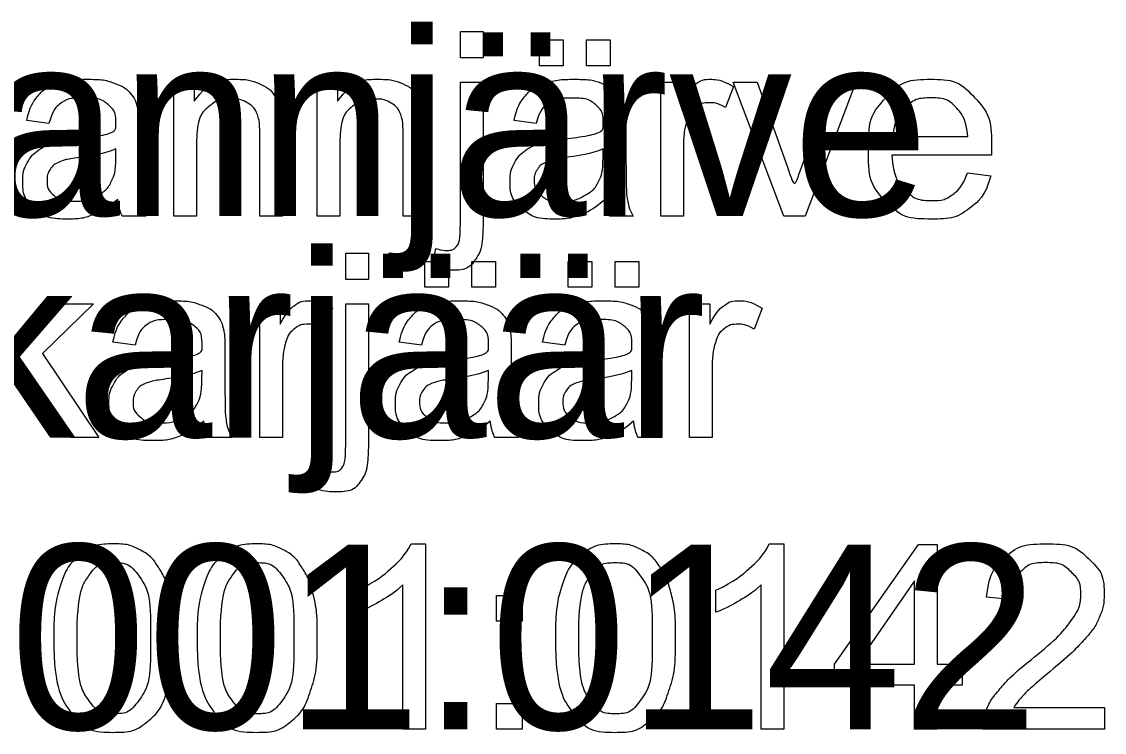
# Model space of a CAD drawing. Extents: x 700746 to 706058, y 6570320 to 6580460.
# Drawn here: x 705070.36 to 705103.8, y 6575976.36 to 6575998.3 of the extents above; entities that cross this region are included whole.
import ezdxf

# ---------------------------------------------------------------- set-up
doc = ezdxf.new("R2010")
doc.units = 0
doc.layers.add('kataster', color=7, linetype='Continuous')
doc.layers.add('Kataster tekst', color=7, linetype='Continuous')

msp = doc.modelspace()

# ---------------------------------------------------------------- linework, layer by layer
at = {"layer": 'kataster'}
for points in [[(705083.908, 6575997.184), (705083.908, 6575997.997), (705084.608, 6575997.997), (705084.608, 6575997.184), (705083.908, 6575997.184)], [(705086.354, 6575996.941), (705086.354, 6575997.736), (705087.084, 6575997.736), (705087.084, 6575996.941), (705086.354, 6575996.941)], [(705087.805, 6575996.941), (705087.805, 6575997.736), (705088.535, 6575997.736), (705088.535, 6575996.941), (705087.805, 6575996.941)], [(705075.059, 6575992.297), (705075.059, 6575996.428), (705075.689, 6575996.428), (705075.689, 6575995.841)], [(705079.486, 6575992.297), (705079.486, 6575996.428), (705080.116, 6575996.428), (705080.116, 6575995.841)], [(705083.908, 6575992.088), (705083.908, 6575996.428), (705084.608, 6575996.428), (705084.608, 6575992.074)], [(705090.099, 6575992.297), (705090.099, 6575996.428), (705090.729, 6575996.428), (705090.729, 6575995.802)], [(705093.897, 6575992.297), (705092.332, 6575996.428), (705093.071, 6575996.428), (705093.956, 6575993.954)], [(705094.48, 6575993.907), (705095.397, 6575996.428), (705096.116, 6575996.428), (705094.554, 6575992.297), (705093.897, 6575992.297)], [(705092.341, 6575996.296), (705092.096, 6575995.649)], [(705071.201, 6575995.155), (705070.514, 6575995.247)], [(705086.25, 6575995.155), (705085.564, 6575995.247)], [(705073.973, 6575994.96), (705073.973, 6575994.028)], [(705078.413, 6575994.836), (705078.413, 6575992.297), (705077.713, 6575992.297), (705077.713, 6575994.808)], [(705082.84, 6575994.836), (705082.84, 6575992.297), (705082.14, 6575992.297), (705082.14, 6575994.808)], [(705089.022, 6575994.96), (705089.022, 6575994.028)], [(705097.268, 6575994.756), (705099.575, 6575994.756)], [(705075.758, 6575994.551), (705075.758, 6575992.297), (705075.059, 6575992.297)], [(705080.185, 6575994.551), (705080.185, 6575992.297), (705079.486, 6575992.297)], [(705090.799, 6575994.46), (705090.799, 6575992.297), (705090.099, 6575992.297)], [(705073.265, 6575994.113), (705073.269, 6575994.369)], [(705088.314, 6575994.113), (705088.318, 6575994.369)], [(705100.309, 6575994.182), (705097.229, 6575994.182)], [(705099.567, 6575993.631), (705100.29, 6575993.539)], [(705074.194, 6575992.297), (705073.464, 6575992.297)], [(705089.243, 6575992.297), (705088.514, 6575992.297)], [(705069.312, 6575985.457), (705069.312, 6575991.157), (705070.011, 6575991.157), (705070.011, 6575987.909), (705071.67, 6575989.588), (705072.576, 6575989.588), (705070.997, 6575988.053), (705072.736, 6575985.457), (705071.873, 6575985.457), (705070.5, 6575987.569), (705070.011, 6575987.094), (705070.011, 6575985.457), (705069.312, 6575985.457)], [(705080.365, 6575990.344), (705080.365, 6575991.157), (705081.065, 6575991.157), (705081.065, 6575990.344), (705080.365, 6575990.344)], [(705083.022, 6575990.698), (705083.151, 6575991.292)], [(705082.811, 6575990.101), (705082.811, 6575990.896), (705083.541, 6575990.896), (705083.541, 6575990.101), (705082.811, 6575990.101)], [(705084.262, 6575990.101), (705084.262, 6575990.896), (705084.992, 6575990.896), (705084.992, 6575990.101), (705084.262, 6575990.101)], [(705087.238, 6575990.101), (705087.238, 6575990.896), (705087.968, 6575990.896), (705087.968, 6575990.101), (705087.238, 6575990.101)], [(705088.69, 6575990.101), (705088.69, 6575990.896), (705089.419, 6575990.896), (705089.419, 6575990.101), (705088.69, 6575990.101)], [(705077.711, 6575985.457), (705077.711, 6575989.588), (705078.341, 6575989.588), (705078.341, 6575988.962)], [(705079.953, 6575989.456), (705079.708, 6575988.809)], [(705080.365, 6575985.248), (705080.365, 6575989.588), (705081.065, 6575989.588), (705081.065, 6575985.234)], [(705090.983, 6575985.457), (705090.983, 6575989.588), (705091.613, 6575989.588), (705091.613, 6575988.962)], [(705093.225, 6575989.456), (705092.98, 6575988.809)], [(705073.862, 6575988.315), (705073.175, 6575988.407)], [(705082.707, 6575988.315), (705082.021, 6575988.407)], [(705087.134, 6575988.315), (705086.448, 6575988.407)], [(705076.634, 6575988.12), (705076.634, 6575987.188)], [(705085.479, 6575988.12), (705085.479, 6575987.188)], [(705089.906, 6575988.12), (705089.906, 6575987.188)], [(705075.926, 6575987.273), (705075.93, 6575987.529)], [(705078.41, 6575987.62), (705078.41, 6575985.457), (705077.711, 6575985.457)], [(705084.771, 6575987.273), (705084.775, 6575987.529)], [(705089.198, 6575987.273), (705089.202, 6575987.529)], [(705091.683, 6575987.62), (705091.683, 6575985.457), (705090.983, 6575985.457)], [(705076.855, 6575985.457), (705076.125, 6575985.457)], [(705085.701, 6575985.457), (705084.971, 6575985.457)], [(705090.128, 6575985.457), (705089.398, 6575985.457)], [(705079.479, 6575983.858), (705079.608, 6575984.452)], [(705082.383, 6575982.175), (705082.834, 6575982.175), (705082.834, 6575976.453)], [(705093.449, 6575982.175), (705093.899, 6575982.175), (705093.899, 6575976.453)], [(705097.935, 6575976.453), (705097.935, 6575977.818), (705095.463, 6575977.818), (705095.463, 6575978.461), (705098.061, 6575982.153), (705098.635, 6575982.153), (705098.635, 6575978.461), (705099.404, 6575978.461), (705099.404, 6575977.818), (705098.635, 6575977.818), (705098.635, 6575976.453), (705097.935, 6575976.453)], [(705097.935, 6575978.461), (705097.935, 6575981.034), (705096.151, 6575978.461), (705097.935, 6575978.461)], [(705080.735, 6575980.068), (705080.735, 6575980.745)], [(705082.834, 6575976.453), (705082.134, 6575976.453), (705082.134, 6575980.912)], [(705091.801, 6575980.068), (705091.801, 6575980.745)], [(705093.899, 6575976.453), (705093.2, 6575976.453), (705093.2, 6575980.912)], [(705085.019, 6575979.79), (705085.019, 6575980.585), (705085.814, 6575980.585), (705085.814, 6575979.79), (705085.019, 6575979.79)], [(705100.881, 6575980.455), (705100.16, 6575980.529)], [(705085.019, 6575976.453), (705085.019, 6575977.249), (705085.814, 6575977.249), (705085.814, 6575976.453), (705085.019, 6575976.453)], [(705103.796, 6575977.127), (705103.796, 6575976.453), (705100.029, 6575976.453)], [(705101.002, 6575977.127), (705103.796, 6575977.127)]]:
    msp.add_lwpolyline(points, dxfattribs=at)
for points, degree in [([(705070.514, 6575995.247), (705070.608, 6575995.687), (705070.821, 6575995.957), (705071.035, 6575996.228), (705071.439, 6575996.374), (705071.843, 6575996.52), (705072.375, 6575996.52), (705072.904, 6575996.52), (705073.234, 6575996.395), (705073.565, 6575996.271), (705073.72, 6575996.082), (705073.875, 6575995.893), (705073.938, 6575995.605), (705073.973, 6575995.426), (705073.973, 6575994.96)], 3), ([(705075.689, 6575995.841), (705076.143, 6575996.52), (705077.002, 6575996.52), (705077.375, 6575996.52), (705077.688, 6575996.386), (705078.001, 6575996.251), (705078.156, 6575996.034), (705078.312, 6575995.816), (705078.374, 6575995.516), (705078.413, 6575995.322), (705078.413, 6575994.836)], 3), ([(705080.116, 6575995.841), (705080.57, 6575996.52), (705081.429, 6575996.52), (705081.802, 6575996.52), (705082.115, 6575996.386), (705082.428, 6575996.251), (705082.583, 6575996.034), (705082.739, 6575995.816), (705082.801, 6575995.516), (705082.84, 6575995.322), (705082.84, 6575994.836)], 3), ([(705085.564, 6575995.247), (705085.657, 6575995.687), (705085.871, 6575995.957), (705086.084, 6575996.228), (705086.488, 6575996.374), (705086.893, 6575996.52), (705087.425, 6575996.52), (705087.953, 6575996.52), (705088.284, 6575996.395), (705088.614, 6575996.271), (705088.769, 6575996.082), (705088.925, 6575995.893), (705088.987, 6575995.605), (705089.022, 6575995.426), (705089.022, 6575994.96)], 3), ([(705090.729, 6575995.802), (705090.97, 6575996.24), (705091.174, 6575996.38), (705091.378, 6575996.52), (705091.623, 6575996.52), (705091.976, 6575996.52), (705092.341, 6575996.296)], 3), ([(705100.29, 6575993.539), (705100.119, 6575992.906), (705099.656, 6575992.556), (705099.194, 6575992.206), (705098.475, 6575992.206), (705097.569, 6575992.206), (705097.038, 6575992.763), (705096.507, 6575993.321), (705096.507, 6575994.328), (705096.507, 6575995.369), (705097.044, 6575995.944), (705097.58, 6575996.52), (705098.436, 6575996.52), (705099.264, 6575996.52), (705099.788, 6575995.956), (705100.313, 6575995.392), (705100.313, 6575994.369), (705100.313, 6575994.307), (705100.309, 6575994.182)], 3), ([(705073.325, 6575992.805), (705072.935, 6575992.476), (705072.575, 6575992.341), (705072.216, 6575992.206), (705071.804, 6575992.206), (705071.123, 6575992.206), (705070.758, 6575992.538), (705070.393, 6575992.87), (705070.393, 6575993.386), (705070.393, 6575993.689), (705070.531, 6575993.94), (705070.669, 6575994.19), (705070.892, 6575994.342), (705071.116, 6575994.493), (705071.395, 6575994.571), (705071.601, 6575994.625), (705072.017, 6575994.676), (705072.865, 6575994.777), (705073.265, 6575994.917), (705073.269, 6575995.061), (705073.269, 6575995.1), (705073.269, 6575995.529), (705073.071, 6575995.704), (705072.803, 6575995.942), (705072.275, 6575995.942), (705071.783, 6575995.942), (705071.548, 6575995.769), (705071.313, 6575995.595), (705071.201, 6575995.155)], 3), ([(705077.713, 6575994.808), (705077.713, 6575995.235), (705077.632, 6575995.447), (705077.55, 6575995.659), (705077.342, 6575995.785), (705077.134, 6575995.911), (705076.854, 6575995.911), (705076.407, 6575995.911), (705076.083, 6575995.628), (705075.758, 6575995.344), (705075.758, 6575994.551)], 3), ([(705082.14, 6575994.808), (705082.14, 6575995.235), (705082.059, 6575995.447), (705081.977, 6575995.659), (705081.769, 6575995.785), (705081.561, 6575995.911), (705081.281, 6575995.911), (705080.834, 6575995.911), (705080.51, 6575995.628), (705080.185, 6575995.344), (705080.185, 6575994.551)], 3), ([(705088.375, 6575992.805), (705087.984, 6575992.476), (705087.624, 6575992.341), (705087.265, 6575992.206), (705086.853, 6575992.206), (705086.173, 6575992.206), (705085.807, 6575992.538), (705085.442, 6575992.87), (705085.442, 6575993.386), (705085.442, 6575993.689), (705085.58, 6575993.94), (705085.718, 6575994.19), (705085.941, 6575994.342), (705086.165, 6575994.493), (705086.445, 6575994.571), (705086.651, 6575994.625), (705087.067, 6575994.676), (705087.914, 6575994.777), (705088.314, 6575994.917), (705088.318, 6575995.061), (705088.318, 6575995.1), (705088.318, 6575995.529), (705088.12, 6575995.704), (705087.852, 6575995.942), (705087.325, 6575995.942), (705086.832, 6575995.942), (705086.597, 6575995.769), (705086.363, 6575995.595), (705086.25, 6575995.155)], 3), ([(705092.096, 6575995.649), (705091.841, 6575995.798), (705091.585, 6575995.798), (705091.357, 6575995.798), (705091.175, 6575995.66), (705090.993, 6575995.522), (705090.915, 6575995.277), (705090.799, 6575994.904), (705090.799, 6575994.46)], 3), ([(705099.575, 6575994.756), (705099.528, 6575995.279), (705099.31, 6575995.54), (705098.976, 6575995.946), (705098.443, 6575995.946), (705097.96, 6575995.946), (705097.632, 6575995.622), (705097.303, 6575995.298), (705097.268, 6575994.756)], 3), ([(705073.269, 6575994.369), (705072.887, 6575994.214), (705072.125, 6575994.105), (705071.693, 6575994.043), (705071.514, 6575993.965), (705071.335, 6575993.887), (705071.237, 6575993.738), (705071.14, 6575993.588), (705071.14, 6575993.406), (705071.14, 6575993.126), (705071.352, 6575992.939), (705071.563, 6575992.753), (705071.971, 6575992.753), (705072.375, 6575992.753), (705072.69, 6575992.93), (705073.005, 6575993.107), (705073.152, 6575993.414), (705073.265, 6575993.651), (705073.265, 6575994.113)], 3), ([(705088.318, 6575994.369), (705087.937, 6575994.214), (705087.174, 6575994.105), (705086.742, 6575994.043), (705086.563, 6575993.965), (705086.384, 6575993.887), (705086.287, 6575993.738), (705086.189, 6575993.588), (705086.189, 6575993.406), (705086.189, 6575993.126), (705086.401, 6575992.939), (705086.613, 6575992.753), (705087.021, 6575992.753), (705087.425, 6575992.753), (705087.739, 6575992.93), (705088.054, 6575993.107), (705088.202, 6575993.414), (705088.314, 6575993.651), (705088.314, 6575994.113)], 3), ([(705097.229, 6575994.182), (705097.268, 6575993.502), (705097.614, 6575993.141), (705097.96, 6575992.779), (705098.478, 6575992.779), (705098.863, 6575992.779), (705099.135, 6575992.982), (705099.407, 6575993.185), (705099.567, 6575993.631)], 3), ([(705073.973, 6575994.028), (705073.973, 6575993.052), (705074.017, 6575992.793), (705074.062, 6575992.534), (705074.194, 6575992.297)], 3), ([(705089.022, 6575994.028), (705089.022, 6575993.052), (705089.067, 6575992.793), (705089.111, 6575992.534), (705089.243, 6575992.297)], 3), ([(705093.956, 6575993.954), (705094.1, 6575993.553), (705094.22, 6575993.122), (705094.313, 6575993.448), (705094.48, 6575993.907)], 3), ([(705073.464, 6575992.297), (705073.356, 6575992.514), (705073.325, 6575992.805)], 2), ([(705088.514, 6575992.297), (705088.405, 6575992.514), (705088.375, 6575992.805)], 2), ([(705084.608, 6575992.074), (705084.608, 6575991.312), (705084.409, 6575991.013), (705084.157, 6575990.624), (705083.57, 6575990.624), (705083.286, 6575990.624), (705083.022, 6575990.698)], 3), ([(705083.151, 6575991.292), (705083.361, 6575991.237), (705083.483, 6575991.237), (705083.697, 6575991.237), (705083.803, 6575991.379), (705083.908, 6575991.521), (705083.908, 6575992.088)], 3), ([(705073.175, 6575988.407), (705073.269, 6575988.847), (705073.482, 6575989.117), (705073.696, 6575989.388), (705074.1, 6575989.534), (705074.504, 6575989.68), (705075.037, 6575989.68), (705075.565, 6575989.68), (705075.895, 6575989.555), (705076.226, 6575989.431), (705076.381, 6575989.242), (705076.536, 6575989.053), (705076.599, 6575988.765), (705076.634, 6575988.586), (705076.634, 6575988.12)], 3), ([(705078.341, 6575988.962), (705078.582, 6575989.4), (705078.786, 6575989.54), (705078.99, 6575989.68), (705079.234, 6575989.68), (705079.588, 6575989.68), (705079.953, 6575989.456)], 3), ([(705082.021, 6575988.407), (705082.114, 6575988.847), (705082.328, 6575989.117), (705082.541, 6575989.388), (705082.945, 6575989.534), (705083.35, 6575989.68), (705083.882, 6575989.68), (705084.41, 6575989.68), (705084.741, 6575989.555), (705085.071, 6575989.431), (705085.226, 6575989.242), (705085.382, 6575989.053), (705085.444, 6575988.765), (705085.479, 6575988.586), (705085.479, 6575988.12)], 3), ([(705086.448, 6575988.407), (705086.541, 6575988.847), (705086.755, 6575989.117), (705086.968, 6575989.388), (705087.373, 6575989.534), (705087.777, 6575989.68), (705088.309, 6575989.68), (705088.837, 6575989.68), (705089.168, 6575989.555), (705089.498, 6575989.431), (705089.653, 6575989.242), (705089.809, 6575989.053), (705089.871, 6575988.765), (705089.906, 6575988.586), (705089.906, 6575988.12)], 3), ([(705091.613, 6575988.962), (705091.854, 6575989.4), (705092.058, 6575989.54), (705092.262, 6575989.68), (705092.507, 6575989.68), (705092.86, 6575989.68), (705093.225, 6575989.456)], 3), ([(705075.986, 6575985.965), (705075.596, 6575985.636), (705075.236, 6575985.501), (705074.877, 6575985.366), (705074.465, 6575985.366), (705073.784, 6575985.366), (705073.419, 6575985.698), (705073.054, 6575986.03), (705073.054, 6575986.546), (705073.054, 6575986.849), (705073.192, 6575987.1), (705073.33, 6575987.35), (705073.553, 6575987.502), (705073.777, 6575987.653), (705074.056, 6575987.731), (705074.262, 6575987.785), (705074.678, 6575987.836), (705075.526, 6575987.937), (705075.926, 6575988.077), (705075.93, 6575988.221), (705075.93, 6575988.26), (705075.93, 6575988.689), (705075.732, 6575988.864), (705075.464, 6575989.102), (705074.936, 6575989.102), (705074.444, 6575989.102), (705074.209, 6575988.929), (705073.974, 6575988.755), (705073.862, 6575988.315)], 3), ([(705084.832, 6575985.965), (705084.441, 6575985.636), (705084.082, 6575985.501), (705083.722, 6575985.366), (705083.31, 6575985.366), (705082.63, 6575985.366), (705082.264, 6575985.698), (705081.899, 6575986.03), (705081.899, 6575986.546), (705081.899, 6575986.849), (705082.037, 6575987.1), (705082.175, 6575987.35), (705082.398, 6575987.502), (705082.622, 6575987.653), (705082.902, 6575987.731), (705083.108, 6575987.785), (705083.524, 6575987.836), (705084.371, 6575987.937), (705084.771, 6575988.077), (705084.775, 6575988.221), (705084.775, 6575988.26), (705084.775, 6575988.689), (705084.577, 6575988.864), (705084.31, 6575989.102), (705083.782, 6575989.102), (705083.289, 6575989.102), (705083.054, 6575988.929), (705082.82, 6575988.755), (705082.707, 6575988.315)], 3), ([(705089.259, 6575985.965), (705088.868, 6575985.636), (705088.509, 6575985.501), (705088.149, 6575985.366), (705087.737, 6575985.366), (705087.057, 6575985.366), (705086.692, 6575985.698), (705086.326, 6575986.03), (705086.326, 6575986.546), (705086.326, 6575986.849), (705086.464, 6575987.1), (705086.602, 6575987.35), (705086.826, 6575987.502), (705087.049, 6575987.653), (705087.329, 6575987.731), (705087.535, 6575987.785), (705087.951, 6575987.836), (705088.798, 6575987.937), (705089.198, 6575988.077), (705089.202, 6575988.221), (705089.202, 6575988.26), (705089.202, 6575988.689), (705089.004, 6575988.864), (705088.737, 6575989.102), (705088.209, 6575989.102), (705087.716, 6575989.102), (705087.481, 6575988.929), (705087.247, 6575988.755), (705087.134, 6575988.315)], 3), ([(705079.708, 6575988.809), (705079.452, 6575988.958), (705079.197, 6575988.958), (705078.968, 6575988.958), (705078.787, 6575988.82), (705078.605, 6575988.682), (705078.527, 6575988.437), (705078.41, 6575988.064), (705078.41, 6575987.62)], 3), ([(705092.98, 6575988.809), (705092.725, 6575988.958), (705092.469, 6575988.958), (705092.241, 6575988.958), (705092.059, 6575988.82), (705091.877, 6575988.682), (705091.799, 6575988.437), (705091.683, 6575988.064), (705091.683, 6575987.62)], 3), ([(705075.93, 6575987.529), (705075.548, 6575987.374), (705074.786, 6575987.265), (705074.354, 6575987.203), (705074.175, 6575987.125), (705073.996, 6575987.047), (705073.898, 6575986.898), (705073.801, 6575986.748), (705073.801, 6575986.566), (705073.801, 6575986.286), (705074.013, 6575986.099), (705074.224, 6575985.913), (705074.632, 6575985.913), (705075.036, 6575985.913), (705075.351, 6575986.09), (705075.666, 6575986.267), (705075.813, 6575986.574), (705075.926, 6575986.811), (705075.926, 6575987.273)], 3), ([(705084.775, 6575987.529), (705084.394, 6575987.374), (705083.631, 6575987.265), (705083.199, 6575987.203), (705083.02, 6575987.125), (705082.841, 6575987.047), (705082.744, 6575986.898), (705082.646, 6575986.748), (705082.646, 6575986.566), (705082.646, 6575986.286), (705082.858, 6575986.099), (705083.07, 6575985.913), (705083.478, 6575985.913), (705083.882, 6575985.913), (705084.196, 6575986.09), (705084.511, 6575986.267), (705084.659, 6575986.574), (705084.771, 6575986.811), (705084.771, 6575987.273)], 3), ([(705089.202, 6575987.529), (705088.821, 6575987.374), (705088.058, 6575987.265), (705087.626, 6575987.203), (705087.447, 6575987.125), (705087.268, 6575987.047), (705087.171, 6575986.898), (705087.073, 6575986.748), (705087.073, 6575986.566), (705087.073, 6575986.286), (705087.285, 6575986.099), (705087.497, 6575985.913), (705087.905, 6575985.913), (705088.309, 6575985.913), (705088.623, 6575986.09), (705088.938, 6575986.267), (705089.086, 6575986.574), (705089.198, 6575986.811), (705089.198, 6575987.273)], 3), ([(705076.634, 6575987.188), (705076.634, 6575986.212), (705076.678, 6575985.953), (705076.723, 6575985.694), (705076.855, 6575985.457)], 3), ([(705085.479, 6575987.188), (705085.479, 6575986.212), (705085.524, 6575985.953), (705085.568, 6575985.694), (705085.701, 6575985.457)], 3), ([(705089.906, 6575987.188), (705089.906, 6575986.212), (705089.951, 6575985.953), (705089.995, 6575985.694), (705090.128, 6575985.457)], 3), ([(705076.125, 6575985.457), (705076.017, 6575985.674), (705075.986, 6575985.965)], 2), ([(705084.971, 6575985.457), (705084.863, 6575985.674), (705084.832, 6575985.965)], 2), ([(705089.398, 6575985.457), (705089.29, 6575985.674), (705089.259, 6575985.965)], 2), ([(705081.065, 6575985.234), (705081.065, 6575984.472), (705080.866, 6575984.173), (705080.614, 6575983.784), (705080.027, 6575983.784), (705079.743, 6575983.784), (705079.479, 6575983.858)], 3), ([(705079.608, 6575984.452), (705079.819, 6575984.397), (705079.94, 6575984.397), (705080.154, 6575984.397), (705080.26, 6575984.539), (705080.365, 6575984.681), (705080.365, 6575985.248)], 3), ([(705071.347, 6575979.265), (705071.347, 6575980.275), (705071.555, 6575980.892), (705071.763, 6575981.509), (705072.173, 6575981.842), (705072.583, 6575982.175), (705073.204, 6575982.175), (705073.663, 6575982.175), (705074.01, 6575981.991), (705074.357, 6575981.806), (705074.581, 6575981.458), (705074.805, 6575981.11), (705074.933, 6575980.611), (705075.062, 6575980.112), (705075.062, 6575979.265), (705075.062, 6575978.262), (705074.856, 6575977.645), (705074.65, 6575977.028), (705074.24, 6575976.693), (705073.83, 6575976.358), (705073.204, 6575976.358), (705072.381, 6575976.358), (705071.91, 6575976.946), (705071.347, 6575977.66), (705071.347, 6575979.265)], 3), ([(705075.774, 6575979.265), (705075.774, 6575980.275), (705075.982, 6575980.892), (705076.19, 6575981.509), (705076.6, 6575981.842), (705077.01, 6575982.175), (705077.631, 6575982.175), (705078.09, 6575982.175), (705078.437, 6575981.991), (705078.784, 6575981.806), (705079.008, 6575981.458), (705079.232, 6575981.11), (705079.36, 6575980.611), (705079.489, 6575980.112), (705079.489, 6575979.265), (705079.489, 6575978.262), (705079.283, 6575977.645), (705079.077, 6575977.028), (705078.667, 6575976.693), (705078.257, 6575976.358), (705077.631, 6575976.358), (705076.808, 6575976.358), (705076.337, 6575976.946), (705075.774, 6575977.66), (705075.774, 6575979.265)], 3), ([(705080.735, 6575980.745), (705081.322, 6575981.021), (705081.761, 6575981.413), (705082.2, 6575981.806), (705082.383, 6575982.175)], 3), ([(705086.84, 6575979.265), (705086.84, 6575980.275), (705087.047, 6575980.892), (705087.255, 6575981.509), (705087.665, 6575981.842), (705088.075, 6575982.175), (705088.697, 6575982.175), (705089.155, 6575982.175), (705089.502, 6575981.991), (705089.849, 6575981.806), (705090.073, 6575981.458), (705090.298, 6575981.11), (705090.426, 6575980.611), (705090.554, 6575980.112), (705090.554, 6575979.265), (705090.554, 6575978.262), (705090.348, 6575977.645), (705090.142, 6575977.028), (705089.732, 6575976.693), (705089.322, 6575976.358), (705088.697, 6575976.358), (705087.873, 6575976.358), (705087.403, 6575976.946), (705086.84, 6575977.66), (705086.84, 6575979.265)], 3), ([(705091.801, 6575980.745), (705092.388, 6575981.021), (705092.827, 6575981.413), (705093.266, 6575981.806), (705093.449, 6575982.175)], 3), ([(705100.16, 6575980.529), (705100.234, 6575981.333), (705100.716, 6575981.754), (705101.198, 6575982.175), (705102.011, 6575982.175), (705102.831, 6575982.175), (705103.309, 6575981.721), (705103.787, 6575981.266), (705103.787, 6575980.594), (705103.787, 6575980.252), (705103.648, 6575979.921), (705103.508, 6575979.591), (705103.184, 6575979.226), (705102.859, 6575978.861), (705102.106, 6575978.223), (705101.477, 6575977.694), (705101.298, 6575977.506), (705101.119, 6575977.317), (705101.002, 6575977.127)], 3), ([(705072.068, 6575979.264), (705072.068, 6575977.859), (705072.396, 6575977.395), (705072.723, 6575976.931), (705073.204, 6575976.931), (705073.685, 6575976.931), (705074.013, 6575977.397), (705074.34, 6575977.862), (705074.34, 6575979.264), (705074.34, 6575980.672), (705074.013, 6575981.135), (705073.686, 6575981.597), (705073.197, 6575981.597), (705072.716, 6575981.597), (705072.428, 6575981.189), (705072.068, 6575980.668), (705072.068, 6575979.264)], 3), ([(705076.495, 6575979.264), (705076.495, 6575977.859), (705076.823, 6575977.395), (705077.151, 6575976.931), (705077.631, 6575976.931), (705078.112, 6575976.931), (705078.44, 6575977.397), (705078.767, 6575977.862), (705078.767, 6575979.264), (705078.767, 6575980.672), (705078.44, 6575981.135), (705078.113, 6575981.597), (705077.624, 6575981.597), (705077.143, 6575981.597), (705076.855, 6575981.189), (705076.495, 6575980.668), (705076.495, 6575979.264)], 3), ([(705087.561, 6575979.264), (705087.561, 6575977.859), (705087.888, 6575977.395), (705088.216, 6575976.931), (705088.697, 6575976.931), (705089.178, 6575976.931), (705089.505, 6575977.397), (705089.833, 6575977.862), (705089.833, 6575979.264), (705089.833, 6575980.672), (705089.506, 6575981.135), (705089.179, 6575981.597), (705088.689, 6575981.597), (705088.208, 6575981.597), (705087.92, 6575981.189), (705087.561, 6575980.668), (705087.561, 6575979.264)], 3), ([(705100.029, 6575976.453), (705100.022, 6575976.706), (705100.111, 6575976.94), (705100.255, 6575977.325), (705100.572, 6575977.699), (705100.89, 6575978.072), (705101.487, 6575978.56), (705102.415, 6575979.323), (705102.741, 6575979.768), (705103.066, 6575980.213), (705103.066, 6575980.611), (705103.066, 6575981.026), (705102.769, 6575981.312), (705102.472, 6575981.597), (705101.995, 6575981.597), (705101.49, 6575981.597), (705101.188, 6575981.294), (705100.885, 6575980.991), (705100.881, 6575980.455)], 3), ([(705082.134, 6575980.912), (705081.882, 6575980.671), (705081.472, 6575980.43), (705081.062, 6575980.189), (705080.735, 6575980.068)], 3), ([(705093.2, 6575980.912), (705092.947, 6575980.671), (705092.537, 6575980.43), (705092.127, 6575980.189), (705091.801, 6575980.068)], 3)]:
    msp.add_open_spline(points, degree=degree, dxfattribs=at)

# ---------------------------------------------------------------- texts
at = {"layer": 'Kataster tekst'}
for s, p in [('Uus-Pannjärve ', (705047.979, 6575992.297)), ('liivakarjäär', (705055.067, 6575985.457)), ('22901:001:0142', (705046.67, 6575976.453))]:
    msp.add_text(s, height=5.7, dxfattribs=at).set_placement(p)

doc.saveas('drawing.dxf')
